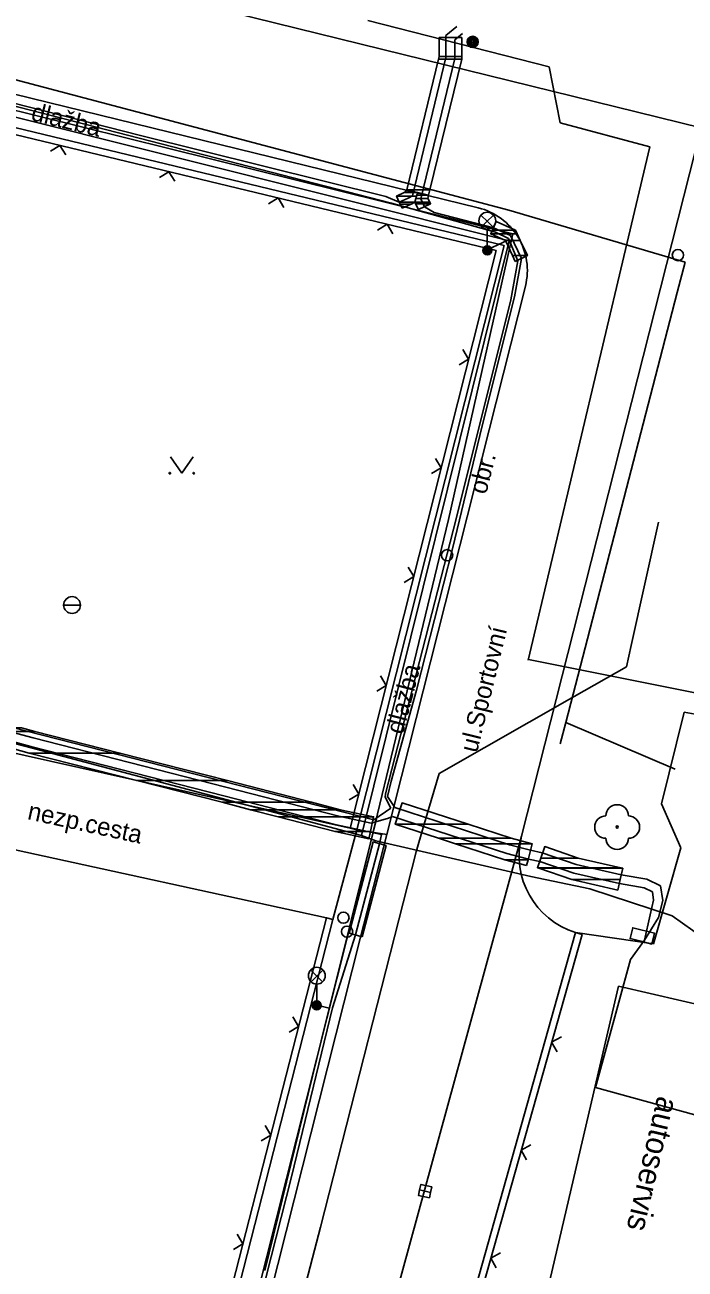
# Model space of a CAD drawing. Extents: x -614582 to -612559, y -1157748 to -1156203.
# Drawn here: x -612766 to -612736.6, y -1156996.3 to -1156940.8 of the extents above; entities that cross this region are included whole.
import ezdxf

# ---------------------------------------------------------------- set-up
doc = ezdxf.new("R2010")
doc.units = 0
for name, color, linetype in [('Vrstva 1', 7, 'Continuous'), ('Vrstva 10', 7, 'Continuous'), ('Vrstva 11', 7, 'Continuous'), ('Vrstva 13', 7, 'Continuous'), ('Vrstva 17', 7, 'Continuous'), ('Vrstva 18', 7, 'Continuous'), ('Vrstva 20', 7, 'Continuous'), ('Vrstva 21', 7, 'Continuous'), ('Vrstva 22', 7, 'Continuous'), ('Vrstva 34', 7, 'Continuous'), ('Vrstva 36', 7, 'Continuous'), ('Vrstva 4', 7, 'Continuous'), ('Vrstva 47', 7, 'Continuous'), ('Vrstva 5', 7, 'Continuous'), ('Vrstva 51', 7, 'Continuous'), ('Vrstva 7', 7, 'Continuous'), ('Vrstva 9', 7, 'Continuous')]:
    doc.layers.add(name, color=color, linetype=linetype)

# ---------------------------------------------------------------- blocks, each defined once
blk = doc.blocks.new('PLOTDR')
at = {"layer": 'Vrstva 1'}
blk.add_lwpolyline([(-3.5, 3.5), (0, 0), (3.5, 3.5)], dxfattribs=at)
blk = doc.blocks.new('SC3408')
at = {"layer": 'Vrstva 11'}
for points in [[(0, 5.5), (-2.5, 8)], [(0, 5.5), (2.5, 8)], [(0, 5.5), (-2.5, 3)], [(0, 5.5), (2.5, 3)], [(0, -5.5), (0, 2)]]:
    blk.add_lwpolyline(points, dxfattribs=at)
for centre, radius in [((0, 5.75), 3.75), ((0, -7.5), 2), ((0, -7.5), 1.6), ((0, -7.5), 1.2), ((0, -7.5), 0.8), ((0, -7.5), 0.4)]:
    blk.add_circle(centre, radius, dxfattribs=at)
blk = doc.blocks.new('SC3404')
at = {"layer": 'Vrstva 9'}
blk.add_lwpolyline([(3.75, 0), (-3.75, 0)], dxfattribs=at)
blk.add_circle((0, 0), 3.75, dxfattribs=at)
blk = doc.blocks.new('SC3405')
at = {"layer": 'Vrstva 11'}
for radius in [2.5, 2, 1.5, 1, 0.5]:
    blk.add_circle((0, 0), radius, dxfattribs=at)
blk = doc.blocks.new('SC3401')
at = {"layer": 'Vrstva 10'}
blk.add_circle((0, 0), 2.5, dxfattribs=at)
blk = doc.blocks.new('PLOTD0')
at = {"layer": 'Vrstva 1'}
blk.add_lwpolyline([(3.5, -3.5), (0, 0), (-3.5, -3.5)], dxfattribs=at)
blk = doc.blocks.new('SC3403')
at = {"layer": 'Vrstva 10'}
blk.add_lwpolyline([(2.5, 0), (2.5, 2.5), (-2.5, 2.5), (-2.5, 0), (2.5, 0), (2.5, -2.5), (-2.5, -2.5), (-2.5, 0)], dxfattribs=at)
blk = doc.blocks.new('SC3406')
at = {"layer": 'Vrstva 11'}
blk.add_lwpolyline([(0, -2.5), (5, -2.5), (5, 2.5), (-5, 2.5), (-5, -2.5), (0, -2.5)], dxfattribs=at)

msp = doc.modelspace()

# ---------------------------------------------------------------- linework, layer by layer
at = {"layer": 'Vrstva 17'}
for p, q in [((-612744.461, -1156949.106), (-612768.881, -1156942.646)), ((-612736.601, -1156951.416), (-612744.461, -1156949.106)), ((-612736.951, -1156952.766), (-612736.601, -1156951.416)), ((-612741.921, -1156971.946), (-612736.951, -1156952.766)), ((-612742.171, -1156972.896), (-612741.921, -1156971.946)), ((-612741.921, -1156971.946), (-612737.041, -1156974.026))]:
    msp.add_line(p, q, dxfattribs=at)
at = {"layer": 'Vrstva 18'}
for p, q in [((-612739.011, -1156968.506), (-612737.781, -1156963.006)), ((-612739.211, -1156969.456), (-612739.011, -1156968.506)), ((-612741.541, -1156970.786), (-612739.211, -1156969.456)), ((-612747.571, -1156974.216), (-612741.541, -1156970.786)), ((-612748.281, -1156976.626), (-612747.571, -1156974.216)), ((-612748.591, -1156977.716), (-612748.281, -1156976.626)), ((-612752.851, -1156994.447), (-612748.591, -1156977.716)), ((-612756.361, -1157007.766), (-612752.851, -1156994.447))]:
    msp.add_line(p, q, dxfattribs=at)
at = {"layer": 'Vrstva 20'}
for p, q in [((-612828.816, -1156929.18), (-612744.284, -1156950.163)), ((-612828.816, -1156929.18), (-612744.284, -1156950.163)), ((-612747.145, -1156962.893), (-612744.284, -1156950.163)), ((-612747.145, -1156962.893), (-612744.284, -1156950.163)), ((-612751.241, -1156979.833), (-612747.145, -1156962.893)), ((-612751.241, -1156979.833), (-612747.145, -1156962.893)), ((-612762.342, -1157023.877), (-612751.241, -1156979.833)), ((-612762.342, -1157023.877), (-612751.241, -1156979.833))]:
    msp.add_line(p, q, dxfattribs=at)
at = {"layer": 'Vrstva 22'}
for p, q in [((-612750.739, -1156940.65), (-612742.662, -1156942.711)), ((-612742.662, -1156942.711), (-612742.164, -1156945.203)), ((-612742.164, -1156945.203), (-612738.174, -1156946.284)), ((-612738.174, -1156946.284), (-612743.593, -1156969.162)), ((-612743.577, -1156969.132), (-612731.524, -1156971.542))]:
    msp.add_line(p, q, dxfattribs=at)
at = {"layer": 'Vrstva 34'}
for p, q in [((-612747.261, -1156941.312), (-612746.784, -1156940.915)), ((-612747.261, -1156942.292), (-612747.261, -1156941.312)), ((-612746.861, -1156941.5), (-612746.532, -1156941.225)), ((-612746.861, -1156942.34), (-612746.861, -1156941.5)), ((-612748.761, -1156948.455), (-612747.261, -1156942.292)), ((-612748.385, -1156948.602), (-612746.861, -1156942.34)), ((-612769.441, -1156943.596), (-612760.881, -1156945.776)), ((-612760.881, -1156945.776), (-612749.941, -1156948.496)), ((-612749.941, -1156948.496), (-612749.341, -1156948.746)), ((-612749.341, -1156948.746), (-612748.951, -1156948.566)), ((-612748.951, -1156948.566), (-612748.761, -1156948.455)), ((-612748.221, -1156948.946), (-612748.385, -1156948.602)), ((-612747.781, -1156949.206), (-612748.221, -1156948.946)), ((-612745.141, -1156949.886), (-612747.781, -1156949.206)), ((-612744.391, -1156950.226), (-612745.141, -1156949.886)), ((-612743.901, -1156951.256), (-612744.391, -1156950.226)), ((-612744.201, -1156952.966), (-612743.901, -1156951.256)), ((-612745.641, -1156958.716), (-612744.201, -1156952.966)), ((-612746.971, -1156964.206), (-612745.641, -1156958.716)), ((-612748.571, -1156970.506), (-612746.971, -1156964.206)), ((-612775.713, -1156969.879), (-612765.669, -1156972.633)), ((-612749.701, -1156974.556), (-612748.571, -1156970.506)), ((-612765.773, -1156973.019), (-612769.824, -1156971.889)), ((-612765.669, -1156972.633), (-612757.071, -1156974.822)), ((-612757.171, -1156975.21), (-612765.773, -1156973.019)), ((-612757.071, -1156974.822), (-612752.045, -1156976.121)), ((-612749.871, -1156975.246), (-612749.701, -1156974.556)), ((-612752.137, -1156976.511), (-612757.171, -1156975.21)), ((-612749.547, -1156975.739), (-612749.871, -1156975.246)), ((-612752.045, -1156976.121), (-612750.596, -1156976.43)), ((-612749.831, -1156976.206), (-612749.648, -1156976.126)), ((-612749.648, -1156976.126), (-612744.547, -1156977.778)), ((-612744.435, -1156977.394), (-612749.547, -1156975.739)), ((-612750.131, -1156976.939), (-612752.137, -1156976.511)), ((-612750.596, -1156976.43), (-612749.831, -1156976.206)), ((-612750.221, -1156977.346), (-612750.131, -1156976.939)), ((-612751.291, -1156981.416), (-612750.221, -1156977.346)), ((-612744.547, -1156977.778), (-612743.587, -1156978.031)), ((-612743.495, -1156977.641), (-612744.435, -1156977.394)), ((-612742.968, -1156977.753), (-612743.495, -1156977.641)), ((-612741.456, -1156978.273), (-612742.968, -1156977.753)), ((-612743.587, -1156978.031), (-612743.074, -1156978.139)), ((-612743.074, -1156978.139), (-612741.566, -1156978.659)), ((-612739.452, -1156978.73), (-612741.456, -1156978.273)), ((-612741.566, -1156978.659), (-612739.53, -1156979.122)), ((-612738.309, -1156978.924), (-612739.452, -1156978.73)), ((-612739.53, -1156979.122), (-612738.433, -1156979.308)), ((-612738.433, -1156979.308), (-612738.062, -1156979.49)), ((-612737.7, -1156979.222), (-612738.309, -1156978.924)), ((-612737.597, -1156979.874), (-612737.7, -1156979.222)), ((-612738.005, -1156979.858), (-612738.162, -1156980.514)), ((-612738.062, -1156979.49), (-612738.005, -1156979.858)), ((-612737.78, -1156980.638), (-612737.597, -1156979.874)), ((-612738.162, -1156980.514), (-612738.411, -1156981.646)), ((-612738.411, -1156981.646), (-612737.78, -1156980.638)), ((-612752.321, -1156984.666), (-612751.291, -1156981.416)), ((-612754.151, -1156992.196), (-612752.321, -1156984.666)), ((-612757.551, -1157005.666), (-612754.151, -1156992.196))]:
    msp.add_line(p, q, dxfattribs=at)
msp.add_lwpolyline([(-612738.411, -1156981.646), (-612739.034, -1156982.508), (-612740.593, -1156988.216), (-612729.092, -1156991.381)], dxfattribs=at)
at = {"layer": 'Vrstva 36'}
for points in [[(-612747.561, -1156942.256), (-612746.561, -1156942.256), (-612746.561, -1156941.406), (-612747.561, -1156941.406)], [(-612747.59, -1156942.376), (-612746.561, -1156942.376), (-612746.561, -1156942.256), (-612747.561, -1156942.256)], [(-612749.007, -1156948.198), (-612747.977, -1156948.198), (-612746.561, -1156942.376), (-612747.59, -1156942.376)], [(-612749.467, -1156948.474), (-612748.57, -1156948.474), (-612748.521, -1156948.316), (-612749.125, -1156948.316)], [(-612749.125, -1156948.316), (-612748.521, -1156948.316), (-612748.587, -1156948.3), (-612749.09, -1156948.3)], [(-612749.09, -1156948.3), (-612748.587, -1156948.3), (-612749.007, -1156948.198)], [(-612748.035, -1156948.434), (-612748.035, -1156948.434), (-612747.977, -1156948.198), (-612749.007, -1156948.198)], [(-612748.557, -1156948.434), (-612748.035, -1156948.434), (-612748.521, -1156948.316)], [(-612749.344, -1156948.739), (-612748.652, -1156948.739), (-612748.57, -1156948.474), (-612749.467, -1156948.474)], [(-612749.301, -1156948.832), (-612748.812, -1156948.832), (-612748.652, -1156948.739), (-612749.344, -1156948.739)], [(-612749.215, -1156949.018), (-612749.215, -1156949.018), (-612748.812, -1156948.832), (-612749.301, -1156948.832)], [(-612748.652, -1156948.739), (-612747.987, -1156948.739), (-612748.065, -1156948.576), (-612748.601, -1156948.576)], [(-612748.615, -1156948.817), (-612747.95, -1156948.817), (-612747.987, -1156948.739), (-612748.652, -1156948.739)], [(-612748.492, -1156949.075), (-612748.492, -1156949.075), (-612747.95, -1156948.817), (-612748.615, -1156948.817)], [(-612748.601, -1156948.576), (-612748.065, -1156948.576), (-612748.035, -1156948.434), (-612748.557, -1156948.434)], [(-612745.265, -1156950.159), (-612744.09, -1156950.159), (-612744.167, -1156949.998), (-612745.192, -1156949.998)], [(-612745.192, -1156949.998), (-612744.167, -1156949.998), (-612745.017, -1156949.613)], [(-612744.615, -1156950.454), (-612743.95, -1156950.454), (-612744.09, -1156950.159), (-612745.265, -1156950.159)], [(-612744.295, -1156951.127), (-612743.63, -1156951.127), (-612743.95, -1156950.454), (-612744.615, -1156950.454)], [(-612744.172, -1156951.385), (-612744.172, -1156951.385), (-612743.63, -1156951.127), (-612744.295, -1156951.127)], [(-612769.312, -1156972.343), (-612765.592, -1156972.343), (-612766.183, -1156972.178), (-612769.904, -1156972.178)], [(-612765.85, -1156973.309), (-612761.799, -1156973.309), (-612765.592, -1156972.343), (-612769.312, -1156972.343)], [(-612761.047, -1156974.532), (-612756.997, -1156974.532), (-612761.799, -1156973.309), (-612765.85, -1156973.309)], [(-612757.245, -1156975.5), (-612753.25, -1156975.5), (-612756.997, -1156974.532), (-612761.047, -1156974.532)], [(-612755.973, -1156975.829), (-612751.976, -1156975.829), (-612753.25, -1156975.5), (-612757.245, -1156975.5)], [(-612749.525, -1156976.482), (-612746.277, -1156976.482), (-612749.217, -1156975.53)], [(-612754.743, -1156976.147), (-612750.487, -1156976.147), (-612751.976, -1156975.829), (-612755.973, -1156975.829)], [(-612752.206, -1156976.803), (-612750.626, -1156976.803), (-612750.487, -1156976.147), (-612754.743, -1156976.147)], [(-612747.597, -1156977.106), (-612744.35, -1156977.106), (-612746.277, -1156976.482), (-612749.525, -1156976.482)], [(-612750.695, -1156977.125), (-612750.695, -1156977.125), (-612750.626, -1156976.803), (-612752.206, -1156976.803)], [(-612746.837, -1156977.352), (-612743.414, -1156977.352), (-612744.35, -1156977.106), (-612747.597, -1156977.106)], [(-612751.001, -1156981.492), (-612751.581, -1156981.34), (-612750.511, -1156977.27), (-612749.931, -1156977.422)], [(-612744.632, -1156978.066), (-612743.601, -1156978.066), (-612743.414, -1156977.352), (-612746.837, -1156977.352)], [(-612743.034, -1156977.984), (-612741.374, -1156977.984), (-612742.858, -1156977.473)], [(-612743.668, -1156978.32), (-612743.668, -1156978.32), (-612743.601, -1156978.066), (-612744.632, -1156978.066)], [(-612743.184, -1156978.419), (-612739.463, -1156978.419), (-612741.374, -1156977.984), (-612743.034, -1156977.984)], [(-612743.129, -1156978.438), (-612739.38, -1156978.438), (-612739.463, -1156978.419), (-612743.184, -1156978.419)], [(-612741.648, -1156978.948), (-612739.496, -1156978.948), (-612739.38, -1156978.438), (-612743.129, -1156978.438)], [(-612739.602, -1156979.414), (-612739.602, -1156979.414), (-612739.496, -1156978.948), (-612741.648, -1156978.948)]]:
    msp.add_lwpolyline(points, close=True, dxfattribs=at)
at = {"layer": 'Vrstva 4'}
for p, q in [((-612769.831, -1156937.066), (-612735.881, -1156945.426)), ((-612771.321, -1156942.746), (-612745.821, -1156948.996)), ((-612735.881, -1156945.426), (-612743.891, -1156977.006)), ((-612743.721, -1156952.486), (-612749.901, -1156976.936)), ((-612751.532, -1156976.653), (-612770.845, -1156972.332)), ((-612752.592, -1156980.652), (-612771.582, -1156976.498)), ((-612759.991, -1157035.796), (-612743.891, -1156977.006)), ((-612751.241, -1156976.726), (-612752.301, -1156980.726)), ((-612749.901, -1156976.936), (-612751.241, -1156976.726)), ((-612749.901, -1156976.936), (-612751.071, -1156981.506)), ((-612751.071, -1156981.506), (-612757.541, -1157007.136)), ((-612741.481, -1156981.306), (-612738.011, -1156981.816)), ((-612739.571, -1156983.696), (-612743.121, -1156998.886)), ((-612739.571, -1156983.696), (-612734.702, -1156984.834))]:
    msp.add_line(p, q, dxfattribs=at)
for centre, radius, start, end in [((-612746.504, -1156951.784), 2.87, 345.8439, 76.2284), ((-612740.42, -1156977.887), 3.58, 165.7676, 252.7707)]:
    msp.add_arc(centre, radius, start, end, dxfattribs=at)
at = {"layer": 'Vrstva 47'}
for p, q in [((-612744.442, -1156950.462), (-612771.721, -1156943.646)), ((-612751.031, -1156976.976), (-612744.442, -1156950.462)), ((-612765.76, -1156973.069), (-612776.601, -1156970.26)), ((-612751.031, -1156976.976), (-612765.76, -1156973.069)), ((-612750.393, -1156977.22), (-612751.031, -1156976.976)), ((-612743.477, -1156978.808), (-612750.393, -1156977.22)), ((-612740.855, -1156979.362), (-612743.477, -1156978.808)), ((-612737.172, -1156980.569), (-612740.855, -1156979.362)), ((-612730.157, -1156985.533), (-612737.172, -1156980.569))]:
    msp.add_line(p, q, dxfattribs=at)
at = {"layer": 'Vrstva 5'}
for p, q in [((-612744.661, -1156950.676), (-612771.951, -1156944.106)), ((-612745.026, -1156950.897), (-612771.049, -1156944.632)), ((-612751.532, -1156976.653), (-612745.026, -1156950.897)), ((-612751.241, -1156976.726), (-612744.661, -1156950.676)), ((-612737.661, -1156975.566), (-612736.641, -1156971.476)), ((-612736.641, -1156971.476), (-612721.108, -1156974.375)), ((-612736.791, -1156977.526), (-612737.661, -1156975.566)), ((-612751.241, -1156976.726), (-612751.532, -1156976.653)), ((-612738.011, -1156981.816), (-612736.791, -1156977.526)), ((-612752.592, -1156980.652), (-612759.262, -1157006.692)), ((-612752.301, -1156980.726), (-612758.971, -1157006.766)), ((-612752.301, -1156980.726), (-612752.592, -1156980.652)), ((-612741.481, -1156981.306), (-612746.431, -1156998.846)), ((-612741.192, -1156981.388), (-612746.109, -1156998.812)), ((-612741.481, -1156981.306), (-612741.192, -1156981.388))]:
    msp.add_line(p, q, dxfattribs=at)
at = {"layer": 'Vrstva 51'}
for p, q in [((-612767.391, -1156944.232), (-612749.69, -1156948.785)), ((-612767.391, -1156944.232), (-612749.69, -1156948.785)), ((-612749.69, -1156948.785), (-612745.053, -1156950.078)), ((-612749.69, -1156948.785), (-612745.053, -1156950.078)), ((-612745.449, -1156950.888), (-612744.45, -1156950.405)), ((-612745.449, -1156950.888), (-612744.45, -1156950.405)), ((-612745.053, -1156950.078), (-612744.467, -1156950.371)), ((-612745.053, -1156950.078), (-612744.467, -1156950.371)), ((-612744.467, -1156950.371), (-612744.053, -1156951.353)), ((-612744.467, -1156950.371), (-612744.053, -1156951.353)), ((-612744.053, -1156951.353), (-612744.363, -1156953.093)), ((-612744.053, -1156951.353), (-612744.363, -1156953.093)), ((-612744.363, -1156953.093), (-612746.788, -1156962.809)), ((-612744.363, -1156953.093), (-612746.788, -1156962.809)), ((-612746.788, -1156962.809), (-612749.955, -1156975.117)), ((-612746.788, -1156962.809), (-612749.955, -1156975.117)), ((-612750.479, -1156976.289), (-612775.236, -1156969.949)), ((-612750.479, -1156976.289), (-612775.236, -1156969.949)), ((-612749.955, -1156975.117), (-612749.978, -1156975.277)), ((-612749.955, -1156975.117), (-612749.978, -1156975.277)), ((-612749.978, -1156975.277), (-612749.726, -1156975.759)), ((-612749.978, -1156975.277), (-612749.726, -1156975.759)), ((-612749.726, -1156975.759), (-612750.479, -1156976.289)), ((-612749.726, -1156975.759), (-612750.479, -1156976.289)), ((-612750.347, -1156976.183), (-612752.827, -1156986.138)), ((-612750.347, -1156976.183), (-612752.827, -1156986.138)), ((-612753.069, -1156984.527), (-612752.463, -1156984.678)), ((-612753.069, -1156984.527), (-612752.463, -1156984.678)), ((-612752.827, -1156986.138), (-612755.331, -1156996.369)), ((-612752.827, -1156986.138), (-612755.331, -1156996.369))]:
    msp.add_line(p, q, dxfattribs=at)
at = {"layer": 'Vrstva 7'}
for points in [[(-612759.038, -1156960.828), (-612759.538, -1156960.095)], [(-612759.038, -1156960.828), (-612758.538, -1156960.095)]]:
    msp.add_lwpolyline(points, dxfattribs=at)
for centre, radius in [((-612759.572, -1156960.828), 0.0333), ((-612758.505, -1156960.828), 0.0333), ((-612739.631, -1156976.606), 0.05)]:
    msp.add_circle(centre, radius, dxfattribs=at)
for centre, start, end in [((-612740.131, -1156976.606), 90, 270), ((-612739.631, -1156976.106), 0, 180), ((-612739.131, -1156976.606), 270, 90), ((-612739.631, -1156977.106), 180, 0)]:
    msp.add_arc(centre, 0.5, start, end, dxfattribs=at)

# ---------------------------------------------------------------- block references
at = {"layer": 'Vrstva 10', "xscale": 0.10000000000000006, "yscale": 0.10000000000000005, "rotation": 167.52234183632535}
msp.add_blockref('SC3403', (-612748.191, -1156992.836), dxfattribs=at)
at = {"layer": 'Vrstva 11', "xscale": 0.1, "yscale": 0.10000000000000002}
for name, p in [('SC3405', (-612746.071, -1156941.596)), ('SC3408', (-612745.421, -1156950.146)), ('SC3408', (-612753.021, -1156983.806))]:
    msp.add_blockref(name, p, dxfattribs=at)
at = {"layer": 'Vrstva 11', "xscale": 0.10000000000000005, "yscale": 0.10000000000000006, "rotation": -14.052926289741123}
msp.add_blockref('SC3406', (-612738.511, -1156981.456), dxfattribs=at)
at = {"layer": 'Vrstva 21', "xscale": 0.1, "yscale": 0.10000000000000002}
for p in [(-612736.921, -1156951.106), (-612747.211, -1156964.486), (-612751.831, -1156980.646), (-612751.671, -1156981.266)]:
    msp.add_blockref('SC3401', p, dxfattribs=at)
at = {"layer": 'Vrstva 5'}
for name, p, xscale, yscale, rotation in [('PLOTDR', (-612764.471, -1156946.216), 0.1, 0.10000000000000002, 166.46377613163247), ('PLOTDR', (-612759.609, -1156947.386), 0.1, 0.10000000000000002, 166.46377613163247), ('PLOTDR', (-612754.748, -1156948.556), 0.1, 0.10000000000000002, 166.46377613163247), ('PLOTDR', (-612749.887, -1156949.727), 0.1, 0.10000000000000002, 166.46377613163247), ('PLOTDR', (-612746.251, -1156955.745), 0.09999999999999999, 0.09999999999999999, 75.82411192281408), ('PLOTDR', (-612747.475, -1156960.592), 0.09999999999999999, 0.09999999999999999, 75.82411192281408), ('PLOTDR', (-612748.7, -1156965.44), 0.09999999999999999, 0.09999999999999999, 75.82411192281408), ('PLOTDR', (-612749.924, -1156970.288), 0.09999999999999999, 0.09999999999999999, 75.82411192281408), ('PLOTDR', (-612751.149, -1156975.136), 0.09999999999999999, 0.09999999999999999, 75.82411192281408), ('PLOTD0', (-612753.832, -1156985.496), 0.10000000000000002, 0.10000000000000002, -104.36710055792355), ('PLOTDR', (-612742.55, -1156986.2), 0.1, 0.10000000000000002, -105.75970778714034), ('PLOTD0', (-612755.073, -1156990.339), 0.10000000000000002, 0.10000000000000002, -104.36710055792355), ('PLOTDR', (-612743.908, -1156991.012), 0.1, 0.10000000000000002, -105.75970778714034), ('PLOTD0', (-612756.313, -1156995.183), 0.10000000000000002, 0.10000000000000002, -104.36710055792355), ('PLOTDR', (-612745.266, -1156995.824), 0.1, 0.10000000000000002, -105.75970778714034)]:
    msp.add_blockref(name, p, dxfattribs=dict(at, xscale=xscale, yscale=yscale, rotation=rotation))
at = {"layer": 'Vrstva 9', "xscale": 0.1, "yscale": 0.10000000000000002}
msp.add_blockref('SC3404', (-612763.931, -1156966.706), dxfattribs=at)

# ---------------------------------------------------------------- texts
at = {"layer": 'Vrstva 13'}
for s, height, rotation, p in [('dlažba', 0.8, 346.0876, (-612765.804, -1156945.078)), ('obr.', 0.8, 75.8002, (-612745.476, -1156961.807)), ('ul.Sportovní', 0.8, 76.2825, (-612745.88, -1156973.323)), ('dlažba', 0.8, 75.4768, (-612749.184, -1156972.506)), ('nezp.cesta', 0.8, 347.7428, (-612765.956, -1156976.248)), ('autoservis', 1, 256.8193, (-612737.825, -1156988.553))]:
    msp.add_text(s, height=height, rotation=rotation, dxfattribs=at).set_placement(p)

doc.saveas('drawing.dxf')
